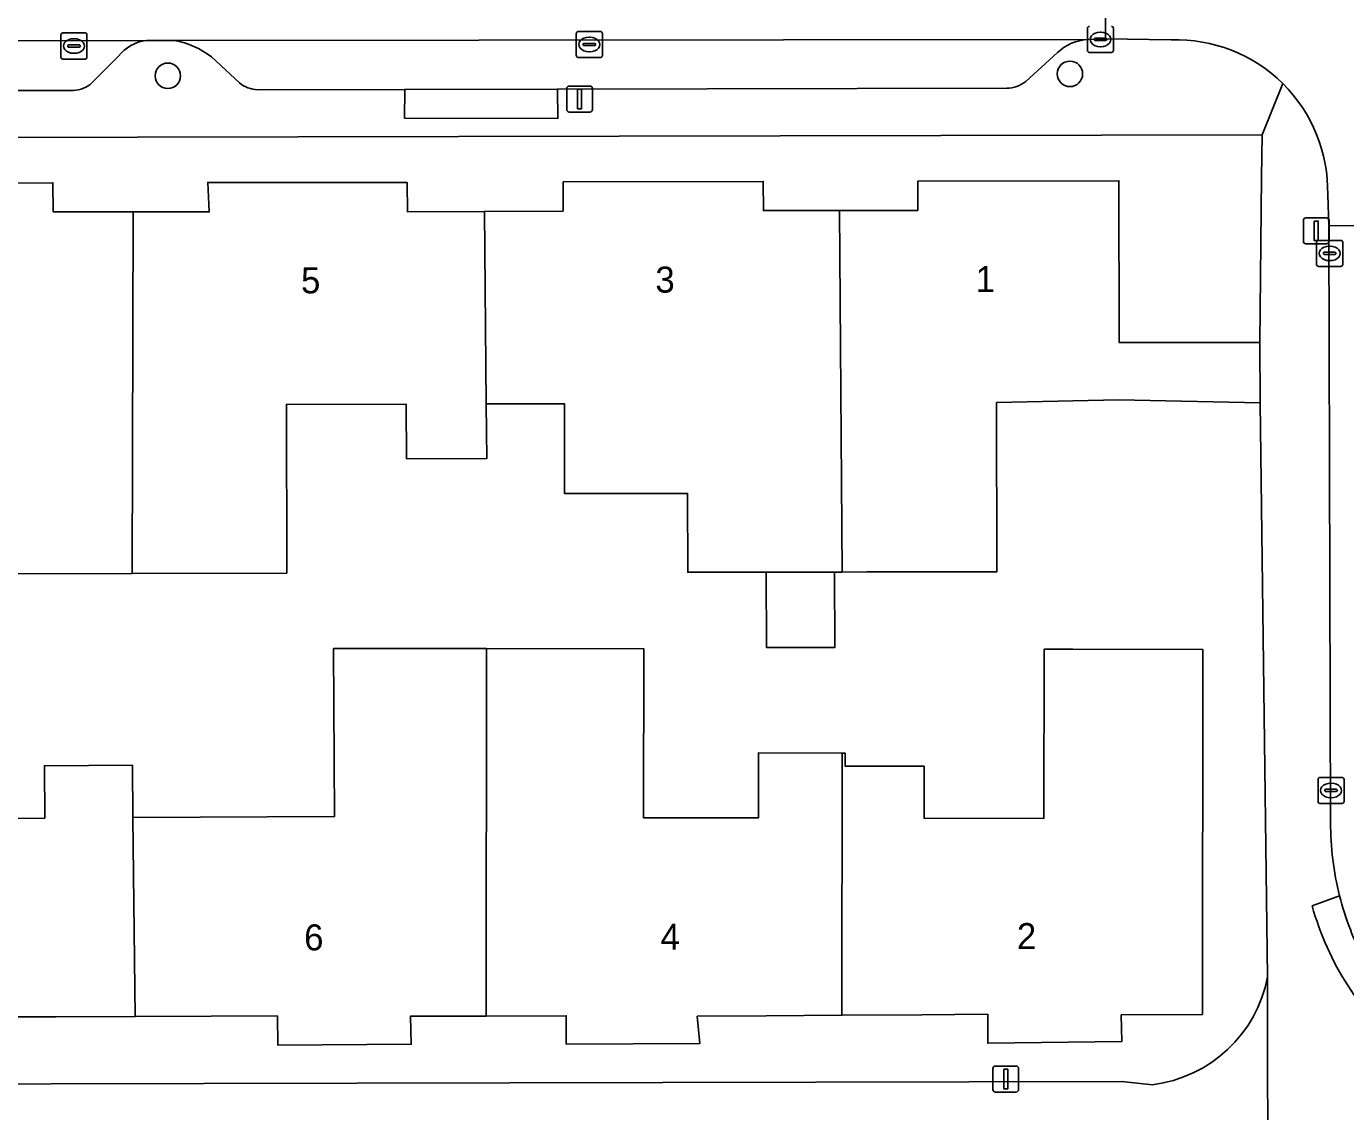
# Model space of a CAD drawing. Extents: x 160732 to 162107, y 387428 to 388479.
# Drawn here: x 161106.9 to 161157.5, y 387806.4 to 387848.1 of the extents above; entities that cross this region are included whole.
import ezdxf

# ---------------------------------------------------------------- set-up
doc = ezdxf.new("R2010")
doc.units = 0
for name, color, linetype in [('IMGEO_Boom', 7, 'Continuous'), ('IMGEO_Erf', 7, 'Continuous'), ('IMGEO_Kolk', 7, 'Continuous'), ('IMGEO_Lichtmast', 7, 'Continuous'), ('IMGEO_Pand', 7, 'Continuous'), ('IMGEO_Pand_nummerreeks', 7, 'Continuous'), ('IMGEO_Parkeervlak_open', 7, 'Continuous'), ('IMGEO_Rijbaan_lokaal_open', 7, 'Continuous'), ('IMGEO_Voetpad_open', 7, 'Continuous')]:
    doc.layers.add(name, color=color, linetype=linetype)

msp = doc.modelspace()

# ---------------------------------------------------------------- linework, layer by layer
at = {"layer": 'IMGEO_Boom'}
for centre in [(161112.293, 387846.22), (161146.956, 387846.294)]:
    msp.add_circle(centre, 0.489, dxfattribs=at)
at = {"layer": 'IMGEO_Erf'}
for points in [[(161100.174, 387842.098), (161107.877, 387842.112), (161107.881, 387840.993), (161110.963, 387840.989), (161113.881, 387840.985), (161113.823, 387842.119), (161121.495, 387842.116), (161121.499, 387840.997), (161124.457, 387841.008), (161127.481, 387841.019), (161127.484, 387842.14), (161135.171, 387842.161), (161135.176, 387841.042), (161138.103, 387841.043), (161141.106, 387841.045), (161141.118, 387842.173), (161148.841, 387842.188), (161148.844, 387835.969), (161154.252, 387835.971), (161154.321, 387842.326), (161154.339, 387843.946), (161067.871, 387843.768)], [(161154.551, 387811.585), (161154.268, 387833.652), (161148.837, 387833.765), (161144.137, 387833.657), (161144.151, 387827.16), (161139.152, 387827.149), (161138.201, 387827.147), (161137.905, 387827.146), (161137.926, 387824.246), (161135.302, 387824.241), (161135.282, 387827.141)], [(161135.282, 387827.141), (161132.273, 387827.135), (161132.267, 387830.171), (161127.538, 387830.161), (161127.532, 387833.613), (161127.443, 387833.613), (161124.526, 387833.607), (161124.546, 387831.506), (161121.465, 387831.499), (161121.445, 387833.601), (161116.848, 387833.591), (161116.862, 387827.104), (161110.92, 387827.092), (161104.984, 387827.08)], [(161103.246, 387817.666), (161107.56, 387817.689), (161107.549, 387819.699), (161110.93, 387819.717), (161110.953, 387817.707), (161118.696, 387817.748), (161118.662, 387824.212), (161124.542, 387824.206), (161130.582, 387824.199), (161130.574, 387817.699), (161134.983, 387817.693), (161134.986, 387820.192), (161138.203, 387820.187), (161138.315, 387820.187), (161138.314, 387819.687), (161141.353, 387819.683), (161141.35, 387817.683), (161145.959, 387817.677), (161145.966, 387824.176), (161147.066, 387824.175), (161152.065, 387824.168), (161152.048, 387810.143), (161148.93, 387810.125), (161148.945, 387809.097), (161143.797, 387809.032), (161143.797, 387810.15), (161141.265, 387810.132), (161138.196, 387810.111), (161135.286, 387810.091), (161132.636, 387810.072), (161132.735, 387809.028), (161127.595, 387808.999), (161127.6, 387810.089), (161124.526, 387810.079), (161121.615, 387810.07), (161121.645, 387808.993), (161116.515, 387808.964), (161116.503, 387810.086), (161113.951, 387810.077), (161111.042, 387810.066), (161107.982, 387810.054), (161105.422, 387810.045)], [(161072.521, 387807.397), (161148.946, 387807.558), (161150.129, 387807.441)]]:
    msp.add_lwpolyline(points, dxfattribs=at)
msp.add_arc((161149.497, 387812.547), 5.145, 277.0599, 349.2225, dxfattribs=at)
at = {"layer": 'IMGEO_Kolk'}
for p, q in [((161128.064, 387847.923), (161128.916, 387847.923)), ((161147.629, 387847.193), (161147.629, 387848.045)), ((161148.117, 387847.899), (161148.142, 387847.899)), ((161148.63, 387848.045), (161148.63, 387847.193)), ((161108.184, 387846.939), (161108.184, 387847.791)), ((161108.259, 387847.865), (161109.111, 387847.865)), ((161108.443, 387847.359), (161108.443, 387847.371)), ((161108.486, 387847.408), (161108.884, 387847.408)), ((161108.672, 387847.645), (161108.697, 387847.645)), ((161108.927, 387847.371), (161108.927, 387847.359)), ((161109.185, 387847.791), (161109.185, 387846.939)), ((161127.989, 387846.997), (161127.989, 387847.849)), ((161128.248, 387847.417), (161128.248, 387847.429)), ((161128.686, 387847.38), (161128.288, 387847.38)), ((161128.291, 387847.466), (161128.689, 387847.466)), ((161128.477, 387847.703), (161128.502, 387847.703)), ((161128.732, 387847.429), (161128.732, 387847.417)), ((161128.99, 387847.849), (161128.99, 387846.997)), ((161147.888, 387847.613), (161147.888, 387847.625)), ((161148.326, 387847.576), (161147.928, 387847.576)), ((161147.931, 387847.662), (161148.329, 387847.662)), ((161148.372, 387847.625), (161148.372, 387847.613)), ((161109.111, 387846.865), (161108.259, 387846.865)), ((161108.881, 387847.322), (161108.483, 387847.322)), ((161108.695, 387847.085), (161108.67, 387847.085)), ((161128.916, 387846.923), (161128.064, 387846.923)), ((161128.5, 387847.143), (161128.475, 387847.143)), ((161148.556, 387847.119), (161147.704, 387847.119)), ((161148.14, 387847.339), (161148.115, 387847.339)), ((161156.437, 387838.968), (161156.437, 387839.82)), ((161156.512, 387839.894), (161157.364, 387839.894)), ((161157.438, 387839.82), (161157.438, 387838.968)), ((161156.696, 387839.388), (161156.696, 387839.4)), ((161157.134, 387839.351), (161156.736, 387839.351)), ((161156.739, 387839.437), (161157.137, 387839.437)), ((161156.925, 387839.674), (161156.95, 387839.674)), ((161157.18, 387839.4), (161157.18, 387839.388)), ((161157.364, 387838.894), (161156.512, 387838.894)), ((161156.948, 387839.114), (161156.923, 387839.114)), ((161156.489, 387818.325), (161156.489, 387819.177)), ((161156.564, 387819.251), (161157.416, 387819.251)), ((161156.977, 387819.031), (161157.002, 387819.031)), ((161157.49, 387819.177), (161157.49, 387818.325)), ((161156.748, 387818.745), (161156.748, 387818.757)), ((161157.186, 387818.708), (161156.788, 387818.708)), ((161156.791, 387818.794), (161157.189, 387818.794)), ((161157, 387818.471), (161156.975, 387818.471)), ((161157.232, 387818.757), (161157.232, 387818.745)), ((161157.416, 387818.251), (161156.564, 387818.251))]:
    msp.add_line(p, q, dxfattribs=at)
for points in [[(161128.064, 387847.923), (161128.916, 387847.923)], [(161147.629, 387847.193), (161147.629, 387848.045)], [(161148.63, 387848.045), (161148.63, 387847.193)], [(161108.184, 387846.939), (161108.184, 387847.791)], [(161108.259, 387847.865), (161109.111, 387847.865)], [(161109.185, 387847.791), (161109.185, 387846.939)], [(161127.989, 387846.997), (161127.989, 387847.849)], [(161128.99, 387847.849), (161128.99, 387846.997)], [(161109.111, 387846.865), (161108.259, 387846.865)], [(161128.916, 387846.923), (161128.064, 387846.923)], [(161148.556, 387847.119), (161147.704, 387847.119)], [(161156.437, 387838.968), (161156.437, 387839.82)], [(161156.512, 387839.894), (161157.364, 387839.894)], [(161157.438, 387839.82), (161157.438, 387838.968)], [(161157.364, 387838.894), (161156.512, 387838.894)], [(161156.489, 387818.325), (161156.489, 387819.177)], [(161156.564, 387819.251), (161157.416, 387819.251)], [(161157.49, 387819.177), (161157.49, 387818.325)], [(161157.416, 387818.251), (161156.564, 387818.251)]]:
    msp.add_lwpolyline(points, dxfattribs=at)
for centre, radius, start, end in [((161128.066, 387847.847), 0.0765, 91.552, 178.448), ((161128.066, 387847.847), 0.0765, 91.552, 178.448), ((161128.914, 387847.847), 0.0765, 1.552, 88.448), ((161128.914, 387847.847), 0.0765, 1.552, 88.448), ((161147.706, 387848.043), 0.0765, 91.552, 178.448), ((161147.706, 387848.043), 0.0765, 91.552, 178.448), ((161148.554, 387848.043), 0.0765, 1.552, 88.448), ((161148.554, 387848.043), 0.0765, 1.552, 88.448), ((161108.261, 387847.789), 0.0765, 91.552, 178.448), ((161108.261, 387847.789), 0.0765, 91.552, 178.448), ((161108.483, 387847.368), 0.0403, 85.8775, 175.7526), ((161108.888, 387847.37), 0.0386, 1.7309, 96.639), ((161109.109, 387847.789), 0.0765, 1.552, 88.448), ((161109.109, 387847.789), 0.0765, 1.552, 88.448), ((161128.288, 387847.426), 0.0403, 85.8775, 175.7526), ((161128.285, 387847.416), 0.0366, 178.938, 274.7102), ((161128.689, 387847.423), 0.043, 264.8664, 352.4533), ((161128.693, 387847.428), 0.0386, 1.7309, 96.639), ((161147.928, 387847.622), 0.0403, 85.8775, 175.7526), ((161147.925, 387847.612), 0.0366, 178.938, 274.7102), ((161148.329, 387847.619), 0.043, 264.8664, 352.4533), ((161148.333, 387847.624), 0.0386, 1.7309, 96.639), ((161108.261, 387846.941), 0.0765, 181.552, 268.448), ((161108.261, 387846.941), 0.0765, 181.552, 268.448), ((161108.48, 387847.358), 0.0366, 178.938, 274.7102), ((161108.884, 387847.365), 0.043, 264.8664, 352.4533), ((161109.109, 387846.941), 0.0765, 271.552, 358.448), ((161109.109, 387846.941), 0.0765, 271.552, 358.448), ((161128.066, 387846.999), 0.0765, 181.552, 268.448), ((161128.066, 387846.999), 0.0765, 181.552, 268.448), ((161128.914, 387846.999), 0.0765, 271.552, 358.448), ((161128.914, 387846.999), 0.0765, 271.552, 358.448), ((161147.706, 387847.195), 0.0765, 181.552, 268.448), ((161147.706, 387847.195), 0.0765, 181.552, 268.448), ((161148.554, 387847.195), 0.0765, 271.552, 358.448), ((161148.554, 387847.195), 0.0765, 271.552, 358.448), ((161156.514, 387839.818), 0.0765, 91.552, 178.448), ((161156.514, 387839.818), 0.0765, 91.552, 178.448), ((161157.362, 387839.818), 0.0765, 1.552, 88.448), ((161157.362, 387839.818), 0.0765, 1.552, 88.448), ((161156.736, 387839.397), 0.0403, 85.8775, 175.7526), ((161156.733, 387839.387), 0.0366, 178.938, 274.7102), ((161157.137, 387839.394), 0.043, 264.8664, 352.4533), ((161157.141, 387839.399), 0.0386, 1.7309, 96.639), ((161156.514, 387838.97), 0.0765, 181.552, 268.448), ((161156.514, 387838.97), 0.0765, 181.552, 268.448), ((161157.362, 387838.97), 0.0765, 271.552, 358.448), ((161157.362, 387838.97), 0.0765, 271.552, 358.448), ((161156.566, 387819.175), 0.0765, 91.552, 178.448), ((161156.566, 387819.175), 0.0765, 91.552, 178.448), ((161157.414, 387819.175), 0.0765, 1.552, 88.448), ((161157.414, 387819.175), 0.0765, 1.552, 88.448), ((161156.788, 387818.754), 0.0403, 85.8775, 175.7526), ((161156.785, 387818.744), 0.0366, 178.938, 274.7102), ((161157.189, 387818.751), 0.043, 264.8664, 352.4533), ((161157.193, 387818.756), 0.0386, 1.7309, 96.639), ((161156.566, 387818.327), 0.0765, 181.552, 268.448), ((161156.566, 387818.327), 0.0765, 181.552, 268.448), ((161157.414, 387818.327), 0.0765, 271.552, 358.448), ((161157.414, 387818.327), 0.0765, 271.552, 358.448)]:
    msp.add_arc(centre, radius, start, end, dxfattribs=at)
for centre, major_axis, ratio, start_param, end_param in [((161148.116, 387847.619), (-0.387, 0.002), 0.722429, 4.712389, 7.853982), ((161148.141, 387847.619), (-0.39, 0.002), 0.717154, 1.570796, 4.712389), ((161108.671, 387847.365), (-0.387, 0.002), 0.722429, 4.712389, 7.853982), ((161108.696, 387847.365), (-0.39, 0.002), 0.717154, 1.570796, 4.712389), ((161128.476, 387847.423), (-0.387, 0.002), 0.722429, 4.712389, 7.853982), ((161128.501, 387847.423), (-0.39, 0.002), 0.717154, 1.570796, 4.712389), ((161156.924, 387839.394), (-0.387, 0.002), 0.722429, 4.712389, 7.853982), ((161156.949, 387839.394), (-0.39, 0.002), 0.717154, 1.570796, 4.712389), ((161156.976, 387818.751), (-0.387, 0.002), 0.722429, 4.712389, 7.853982), ((161157.001, 387818.751), (-0.39, 0.002), 0.717154, 1.570796, 4.712389)]:
    msp.add_ellipse(centre, major_axis=major_axis, ratio=ratio, start_param=start_param, end_param=end_param, dxfattribs=at)
at = {"layer": 'IMGEO_Lichtmast'}
for p, q in [((161127.619, 387844.927), (161127.619, 387845.727)), ((161127.619, 387845.727), (161127.619, 387844.927)), ((161127.719, 387845.827), (161128.509, 387845.827)), ((161128.509, 387845.827), (161127.719, 387845.827)), ((161128.609, 387845.727), (161128.609, 387844.927)), ((161128.609, 387844.927), (161128.609, 387845.727)), ((161128.509, 387844.827), (161127.719, 387844.827)), ((161127.719, 387844.827), (161128.509, 387844.827)), ((161155.926, 387839.86), (161155.926, 387840.66)), ((161155.926, 387840.66), (161155.926, 387839.86)), ((161156.026, 387840.76), (161156.816, 387840.76)), ((161156.816, 387840.76), (161156.026, 387840.76)), ((161156.916, 387840.66), (161156.916, 387839.86)), ((161156.916, 387839.86), (161156.916, 387840.66)), ((161156.816, 387839.76), (161156.026, 387839.76)), ((161156.026, 387839.76), (161156.816, 387839.76)), ((161143.994, 387807.258), (161143.994, 387808.058)), ((161143.994, 387808.058), (161143.994, 387807.258)), ((161144.094, 387808.158), (161144.884, 387808.158)), ((161144.884, 387808.158), (161144.094, 387808.158)), ((161144.984, 387808.058), (161144.984, 387807.258)), ((161144.984, 387807.258), (161144.984, 387808.058)), ((161144.884, 387807.158), (161144.094, 387807.158)), ((161144.094, 387807.158), (161144.884, 387807.158))]:
    msp.add_line(p, q, dxfattribs=at)
for points in [[(161128.039, 387845.702), (161128.189, 387845.702), (161128.189, 387844.952), (161128.039, 387844.952), (161128.039, 387845.702)], [(161156.346, 387840.635), (161156.496, 387840.635), (161156.496, 387839.885), (161156.346, 387839.885), (161156.346, 387840.635)], [(161144.414, 387808.033), (161144.564, 387808.033), (161144.564, 387807.283), (161144.414, 387807.283), (161144.414, 387808.033)]]:
    msp.add_lwpolyline(points, dxfattribs=at)
for centre, start, end in [((161127.719, 387845.727), 90, 180), ((161127.719, 387845.727), 90, 180), ((161128.509, 387845.727), 0, 90), ((161128.509, 387845.727), 360, 90), ((161127.719, 387844.927), 180, 270), ((161127.719, 387844.927), 180, 270), ((161128.509, 387844.927), 270, 0), ((161128.509, 387844.927), 270, 0), ((161156.026, 387840.66), 90, 180), ((161156.026, 387840.66), 90, 180), ((161156.816, 387840.66), 0, 90), ((161156.816, 387840.66), 360, 90), ((161156.026, 387839.86), 180, 270), ((161156.026, 387839.86), 180, 270), ((161156.816, 387839.86), 270, 0), ((161156.816, 387839.86), 270, 0), ((161144.094, 387808.058), 90, 180), ((161144.094, 387808.058), 90, 180), ((161144.884, 387808.058), 0, 90), ((161144.884, 387808.058), 360, 90), ((161144.094, 387807.258), 180, 270), ((161144.094, 387807.258), 180, 270), ((161144.884, 387807.258), 270, 0), ((161144.884, 387807.258), 270, 0)]:
    msp.add_arc(centre, 0.1, start, end, dxfattribs=at)
at = {"layer": 'IMGEO_Pand'}
for points in [[(161107.881, 387840.993), (161107.877, 387842.112), (161100.174, 387842.098), (161100.175, 387840.95), (161097.314, 387840.957), (161097.251, 387833.552), (161104.971, 387833.568), (161104.984, 387827.08), (161110.92, 387827.092), (161110.963, 387840.989)], [(161124.457, 387841.008), (161121.499, 387840.997), (161121.495, 387842.116), (161113.823, 387842.119), (161113.881, 387840.985), (161110.963, 387840.989), (161110.92, 387827.092), (161116.862, 387827.104), (161116.848, 387833.591), (161121.445, 387833.601), (161121.465, 387831.499), (161124.546, 387831.506), (161124.526, 387833.607)], [(161138.103, 387841.043), (161135.176, 387841.042), (161135.171, 387842.161), (161127.484, 387842.14), (161127.481, 387841.019), (161124.457, 387841.008), (161124.526, 387833.607), (161127.443, 387833.613), (161127.532, 387833.613), (161127.538, 387830.161), (161132.267, 387830.171), (161132.273, 387827.135), (161135.282, 387827.141), (161137.905, 387827.146), (161138.201, 387827.147)], [(161148.844, 387835.969), (161148.841, 387842.188), (161141.118, 387842.173), (161141.106, 387841.045), (161138.103, 387841.043), (161138.201, 387827.147), (161139.152, 387827.149), (161144.151, 387827.16), (161144.137, 387833.657), (161148.837, 387833.765), (161154.268, 387833.652), (161154.252, 387835.971)], [(161137.905, 387827.146), (161135.282, 387827.141), (161135.302, 387824.241), (161137.926, 387824.246)], [(161110.953, 387817.707), (161110.93, 387819.717), (161107.549, 387819.699), (161107.56, 387817.689), (161103.246, 387817.666), (161103.211, 387824.165), (161097.299, 387824.134), (161097.39, 387810.005), (161100.248, 387810.005), (161100.306, 387808.925), (161105.436, 387808.961), (161105.422, 387810.045), (161107.982, 387810.054), (161111.042, 387810.066)], [(161111.042, 387810.066), (161113.951, 387810.077), (161116.503, 387810.086), (161116.515, 387808.964), (161121.645, 387808.993), (161121.615, 387810.07), (161124.526, 387810.079), (161124.542, 387824.206), (161118.662, 387824.212), (161118.696, 387817.748), (161110.953, 387817.707)], [(161138.203, 387820.187), (161134.986, 387820.192), (161134.983, 387817.693), (161130.574, 387817.699), (161130.582, 387824.199), (161124.542, 387824.206), (161124.526, 387810.079), (161127.6, 387810.089), (161127.595, 387808.999), (161132.735, 387809.028), (161132.636, 387810.072), (161135.286, 387810.091), (161138.196, 387810.111)], [(161138.196, 387810.111), (161141.265, 387810.132), (161143.797, 387810.15), (161143.797, 387809.032), (161148.945, 387809.097), (161148.93, 387810.125), (161152.048, 387810.143), (161152.065, 387824.168), (161147.066, 387824.175), (161145.966, 387824.176), (161145.959, 387817.677), (161141.35, 387817.683), (161141.353, 387819.683), (161138.314, 387819.687), (161138.315, 387820.187), (161138.203, 387820.187)]]:
    msp.add_lwpolyline(points, close=True, dxfattribs=at)
at = {"layer": 'IMGEO_Parkeervlak_open'}
for points in [[(161111.468, 387847.576), (161071.693, 387847.488)], [(161147.649, 387847.619), (161112.55, 387847.578)], [(161109.387, 387845.956), (161110.402, 387846.972)], [(161113.965, 387846.953), (161115.04, 387845.95)], [(161145.262, 387846.006), (161146.477, 387847.115)], [(161074.718, 387845.605), (161094.25, 387845.653), (161100.017, 387845.66), (161108.662, 387845.661)], [(161115.75, 387845.685), (161121.395, 387845.695), (161127.265, 387845.712), (161144.528, 387845.739)]]:
    msp.add_lwpolyline(points, dxfattribs=at)
for centre, radius, start, end in [((161111.628, 387846.05), 1.534, 95.9986, 143.0735), ((161111.936, 387844.274), 3.361, 52.8634, 79.4749), ((161147.774, 387845.715), 1.908, 93.741, 132.7978), ((161108.642, 387846.748), 1.087, 271.0414, 313.241), ((161115.766, 387846.811), 1.126, 229.8711, 269.1938), ((161144.507, 387846.939), 1.2, 270.9997, 308.9791)]:
    msp.add_arc(centre, radius, start, end, dxfattribs=at)
at = {"layer": 'IMGEO_Rijbaan_lokaal_open'}
for points in [[(161156.862, 387841.654), (161156.899, 387840.447), (161161.745, 387840.463), (161161.733, 387859.513)], [(161069.255, 387847.491), (161071.476, 387847.488), (161071.693, 387847.488), (161111.468, 387847.576), (161112.55, 387847.578), (161147.649, 387847.619), (161148.329, 387847.635), (161148.349, 387852.658), (161113.214, 387852.617), (161112.762, 387852.617), (161109.039, 387852.562), (161086.621, 387852.533), (161064.109, 387852.517)], [(161150.774, 387852.713), (161148.349, 387852.658), (161148.329, 387847.635), (161150.849, 387847.601)], [(161067.48, 387812.087), (161067.438, 387823.704), (161067.402, 387833.573), (161067.316, 387840.96), (161067.395, 387843.044), (161061.271, 387843.041), (161061.487, 387801.997), (161092.292, 387802.076), (161102.247, 387802.101), (161119.904, 387802.146), (161143.92, 387802.223), (161153.94, 387802.256), (161154.56, 387802.212), (161154.551, 387811.585)], [(161161.852, 387819.236), (161161.851, 387819.357), (161161.745, 387840.463), (161156.899, 387840.447), (161156.974, 387817.523)], [(161150.129, 387807.441), (161148.946, 387807.558), (161072.521, 387807.397)]]:
    msp.add_lwpolyline(points, dxfattribs=at)
for centre, radius, start, end in [((161151.035, 387841.778), 5.826, 45.2992, 91.8286), ((161151.03, 387841.773), 5.833, 358.8328, 45.3017), ((161168.256, 387817.475), 11.282, 179.7563, 194.249), ((161168.325, 387817.478), 11.35, 194.1768, 207.9043), ((161149.497, 387812.547), 5.145, 277.0599, 349.2225)]:
    msp.add_arc(centre, radius, start, end, dxfattribs=at)
at = {"layer": 'IMGEO_Voetpad_open'}
for points in [[(161071.693, 387847.488), (161071.476, 387847.488), (161071.474, 387846.396), (161067.871, 387843.768), (161154.339, 387843.946), (161155.133, 387845.919)], [(161112.55, 387847.578), (161111.468, 387847.576)], [(161150.849, 387847.601), (161148.329, 387847.635), (161147.649, 387847.619)], [(161110.402, 387846.972), (161109.387, 387845.956)], [(161115.04, 387845.95), (161113.965, 387846.953)], [(161146.477, 387847.115), (161145.262, 387846.006)], [(161155.133, 387845.919), (161154.339, 387843.946), (161154.321, 387842.326), (161154.252, 387835.971), (161154.268, 387833.652), (161154.551, 387811.585), (161154.56, 387802.212), (161157.235, 387802.239), (161157.34, 387802.769), (161159.098, 387804.36), (161166.859, 387804.507), (161166.936, 387807.485), (161165.036, 387807.613), (161164.814, 387806.565)], [(161108.662, 387845.661), (161100.017, 387845.66), (161100.026, 387844.558), (161094.24, 387844.546), (161094.25, 387845.653), (161074.718, 387845.605)], [(161144.528, 387845.739), (161127.265, 387845.712), (161127.281, 387844.584), (161121.381, 387844.596), (161121.395, 387845.695), (161115.75, 387845.685)], [(161156.899, 387840.447), (161156.862, 387841.654)], [(161156.974, 387817.523), (161156.899, 387840.447)], [(161157.321, 387814.698), (161156.263, 387814.32)], [(161156.263, 387814.32), (161157.321, 387814.698)]]:
    msp.add_lwpolyline(points, dxfattribs=at)
msp.add_lwpolyline([(161127.265, 387845.712), (161121.395, 387845.695), (161121.381, 387844.596), (161127.281, 387844.584)], close=True, dxfattribs=at)
for centre, radius, start, end in [((161111.628, 387846.05), 1.534, 95.9986, 143.0735), ((161111.936, 387844.274), 3.361, 52.8634, 79.4749), ((161147.774, 387845.715), 1.908, 93.741, 132.7978), ((161151.035, 387841.778), 5.826, 45.2992, 91.8286), ((161108.642, 387846.748), 1.087, 271.0414, 313.241), ((161115.766, 387846.811), 1.126, 229.8711, 269.1938), ((161144.507, 387846.939), 1.2, 270.9997, 308.9791), ((161151.03, 387841.773), 5.833, 358.8328, 45.3017), ((161168.256, 387817.475), 11.282, 179.7563, 194.249), ((161168.325, 387817.478), 11.35, 194.1768, 207.9043), ((161167.121, 387817.336), 11.269, 195.5237, 230.0107), ((161167.121, 387817.336), 11.269, 195.5237, 230.0107)]:
    msp.add_arc(centre, radius, start, end, dxfattribs=at)

# ---------------------------------------------------------------- texts
at = {"layer": 'IMGEO_Pand_nummerreeks'}
for s, rotation, p in [('5', 0.1203, (161117.411, 387837.857)), ('3', 0.1203, (161131.027, 387837.886)), ('1', 0.0506, (161143.33, 387837.906)), ('6', 0.1018, (161117.53, 387812.602)), ('4', 0.1018, (161131.225, 387812.626)), ('2', 0.1018, (161144.919, 387812.651))]:
    msp.add_text(s, height=1, rotation=rotation, dxfattribs=at).set_placement(p)

doc.saveas('drawing.dxf')
